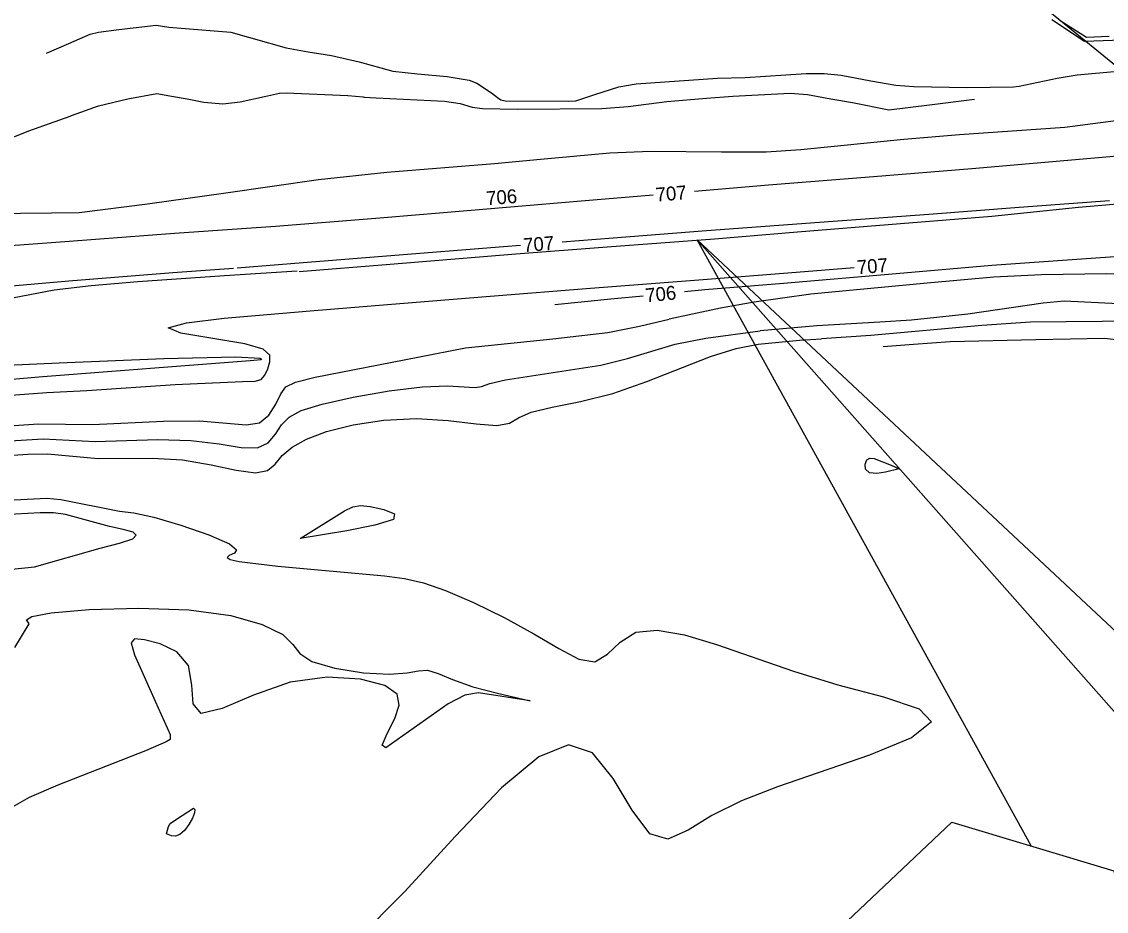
# Model space of a CAD drawing. Extents: x -291892836 to 2945206, y -477993085 to 1832792.
# Drawn here: x 1851221.7 to 1851534.2, y 543366.4 to 543622.8 of the extents above; entities that cross this region are included whole.
import ezdxf

# ---------------------------------------------------------------- set-up
doc = ezdxf.new("R2010")
doc.units = 0
for name, color, linetype in [('DT_X_Contour_Minor', 7, 'Continuous'), ('Level 19', 7, 'Continuous'), ('Level 40', 7, 'Continuous')]:
    doc.layers.add(name, color=color, linetype=linetype)

msp = doc.modelspace()

# ---------------------------------------------------------------- linework, layer by layer
at = {"layer": 'DT_X_Contour_Minor'}
for points in [[(1851541.43, 543617.52), (1851528, 543617.03), (1851518.51, 543623.26)], [(1851520.94, 543623.14), (1851528.51, 543618.3), (1851535.02, 543618.56)], [(1851228.85, 543613.66), (1851235.29, 543616.46), (1851241.41, 543619.15), (1851243.87, 543619.71), (1851249.7, 543620.49), (1851260.51, 543621.77), (1851264.13, 543621.21), (1851281.95, 543619.8), (1851297.91, 543615.2), (1851304.24, 543614.08), (1851310.95, 543613.05), (1851318.99, 543611.22), (1851328.7, 543608.52), (1851335.78, 543607.77), (1851344.34, 543606.97), (1851350.7, 543605.93), (1851352.85, 543605.09), (1851357.09, 543602.23), (1851358.82, 543600.93)], [(1851383.99, 543600.83), (1851386.84, 543601.81), (1851393.77, 543604), (1851398.79, 543604.84), (1851422.17, 543606.45), (1851430.21, 543606.68), (1851447.76, 543607.85), (1851452.9, 543607.8), (1851457.85, 543607.32), (1851466.4, 543605.72), (1851473.6, 543604.45), (1851478.81, 543604.06), (1851494.03, 543603.76), (1851507.53, 543603.96), (1851509.09, 543604.22), (1851520.07, 543606.51), (1851525.81, 543607.42), (1851537.6, 543608.47), (1851547.91, 543609.27), (1851574.45, 543612.49), (1851592.8, 543614.46), (1851621.73, 543616.7), (1851647.79, 543618.69), (1851660.16, 543619.64)], [(1851855.8, 543609.96), (1851834.31, 543608.31), (1851806.4, 543606.03), (1851778.87, 543603.82), (1851751.4, 543601.18), (1851727.35, 543599.15), (1851699.57, 543596.91), (1851667.11, 543594.38), (1851643.95, 543592.47), (1851609.45, 543589.67), (1851585.57, 543587.88), (1851554.95, 543585.51), (1851527.53, 543583.19), (1851495.53, 543580.41), (1851467.2, 543578.07), (1851436.87, 543575.62), (1851415.61, 543573.83)], [(1851236.04, 543595.71), (1851243.89, 543598.54), (1851252.32, 543600.57), (1851260.7, 543602.09), (1851265.45, 543601.21), (1851269.39, 543600.49)], [(1851269.39, 543600.49), (1851274.23, 543599.61), (1851279.72, 543599.12), (1851284.69, 543599.65), (1851291.64, 543601.19)], [(1851291.64, 543601.19), (1851295.97, 543602.15), (1851297.89, 543602.28), (1851315.7, 543601.49), (1851320.11, 543601.08)], [(1851320.11, 543601.08), (1851320.36, 543601.06), (1851323.89, 543600.79), (1851343.58, 543599.85), (1851348.05, 543599.15), (1851351.51, 543598.17), (1851354.45, 543597.79), (1851364.58, 543597.57), (1851388.92, 543597.79), (1851396.45, 543598.35), (1851407.65, 543599.77), (1851419, 543600.7)], [(1851358.82, 543600.93), (1851359.75, 543600.24), (1851361.04, 543599.97), (1851379.38, 543599.84), (1851381.36, 543599.94), (1851383.99, 543600.83)], [(1851419, 543600.7), (1851426.59, 543601.32), (1851443.1, 543602.17), (1851448.16, 543601.74), (1851454.84, 543600.56)], [(1851454.84, 543600.56), (1851461.13, 543599.45), (1851471.55, 543597.4), (1851483.3, 543598.8), (1851496.22, 543600.4)], [(1851009.2, 543560.59), (1851020.34, 543561.74), (1851038.31, 543562.7), (1851066.1, 543564.32), (1851097.08, 543566.61), (1851107.57, 543567.83), (1851137.11, 543572.32), (1851155.09, 543574.3), (1851180.65, 543577.14), (1851186.19, 543578.63), (1851200.74, 543582.88), (1851212.96, 543587.01), (1851223.79, 543591.36), (1851235.68, 543595.58), (1851236.04, 543595.71)], [(1851081.52, 543558.26), (1851104.33, 543559.91), (1851131.47, 543561.71), (1851155.25, 543564.23), (1851178.3, 543566.09), (1851203.33, 543567.39), (1851230.3, 543567.66), (1851238.3, 543567.81), (1851257.93, 543570.32), (1851280.56, 543573.41), (1851307.23, 543577.27), (1851326.89, 543579.37), (1851357.95, 543581.86), (1851371.24, 543583.13), (1851391.16, 543584.96), (1851402.87, 543585.44), (1851423.37, 543585.25), (1851436.26, 543585.23), (1851446.26, 543585.95), (1851475.88, 543588.88), (1851491.89, 543590.22), (1851522.31, 543592.39), (1851547.23, 543595.63)], [(1851412.69, 543544.99), (1851418.59, 543545.58), (1851441.22, 543547.43), (1851469.24, 543549.83), (1851501.29, 543552.56), (1851527.05, 543554.42), (1851554.69, 543556.39), (1851587.49, 543558.79), (1851607.79, 543560.59), (1851635.86, 543563.13), (1851659.42, 543564.65), (1851685.83, 543566.5), (1851718.57, 543569.06), (1851748.72, 543571.53), (1851779.42, 543573.84), (1851805.52, 543575.73), (1851838.64, 543578.1), (1851867.45, 543580.37), (1851898.4, 543582.61), (1851903.6, 543582.92)], [(1851403.65, 543572.82), (1851382.97, 543571.08), (1851351.19, 543568.32), (1851323.8, 543566.07), (1851294.87, 543563.79), (1851265.71, 543561.68), (1851235.44, 543559.45), (1851200.36, 543556.78), (1851178.71, 543555.12)], [(1851301.67, 543550.76), (1851327.88, 543552.87), (1851364.1, 543555.85), (1851390.38, 543557.85), (1851421.34, 543560.18), (1851445.27, 543562.22), (1851474.92, 543564.63), (1851501.25, 543566.74), (1851526.2, 543569.34), (1851547.56, 543571.11)], [(1851535.13, 543571.12), (1851509.12, 543569.18), (1851483.07, 543567.22), (1851451.58, 543564.85), (1851419.04, 543562.48), (1851392.11, 543560.37), (1851377.45, 543559.22)], [(1851365.48, 543558.28), (1851360.58, 543557.89), (1851326.8, 543555.18), (1851299.32, 543552.98), (1851283.78, 543551.74)], [(1851788.85, 543558.27), (1851773.55, 543557.8), (1851758.01, 543556.33), (1851728.04, 543552.75), (1851696.61, 543549.84), (1851684.69, 543548.92), (1851660.92, 543547.85), (1851641.88, 543547.01), (1851627.18, 543545.72), (1851598.08, 543543), (1851573.98, 543541.88), (1851552.8, 543541.14), (1851537.72, 543541.45), (1851522.13, 543542.18), (1851516, 543541.69), (1851494.38, 543538.47), (1851478.13, 543536.72), (1851468.96, 543536.13), (1851450.87, 543535.08), (1851434.49, 543533.64)], [(1851301.14, 543550.83), (1851280.17, 543549.56), (1851255.23, 543547.83), (1851241.73, 543546.65), (1851231.06, 543545.41), (1851219.12, 543543.12), (1851214.68, 543543.47), (1851210.74, 543544.3), (1851210.31, 543545.32), (1851215.47, 543546.31), (1851235.29, 543548.09), (1851265.23, 543550.45), (1851282.73, 543551.77)], [(1851356.75, 543543.66), (1851385.62, 543545.94), (1851418.06, 543548.49), (1851444.85, 543550.58), (1851461.63, 543551.92)], [(1851606.03, 543552.83), (1851594.35, 543551.75), (1851572.09, 543550.11), (1851558.28, 543549.64), (1851546.99, 543549.79), (1851534.34, 543550.06), (1851515.56, 543549.77), (1851501.86, 543549.16), (1851482.63, 543547.37), (1851449.12, 543544.27), (1851432.77, 543541.89), (1851423.11, 543540.21), (1851408.24, 543537.02)], [(1851677.47, 543544.75), (1851661.22, 543543.75), (1851630.8, 543542.34), (1851616.92, 543541.25), (1851585.78, 543538.53), (1851565.68, 543537.44), (1851543.35, 543536.46), (1851512.44, 543536.17), (1851498.4, 543535.18), (1851466.36, 543532.3), (1851452.13, 543531.36)], [(1851206.87, 543514.28), (1851229.01, 543515.9), (1851240.49, 543516.45), (1851265.9, 543518.22), (1851285.33, 543519.11), (1851289.01, 543519.17), (1851290.68, 543519.64), (1851291.79, 543520.92), (1851292.63, 543522.76), (1851293.2, 543524.78), (1851293.21, 543526.65), (1851291.34, 543528.37), (1851285.98, 543529.97), (1851267.55, 543533.03), (1851263.91, 543534.53), (1851269.25, 543536.02), (1851280.09, 543537.35), (1851304.88, 543539.47), (1851327.17, 543541.23), (1851356.74, 543543.66)], [(1851375.32, 543541.26), (1851392.39, 543542.95), (1851400.75, 543543.79)], [(1851198.34, 543504.98), (1851226.57, 543506.91), (1851242.11, 543506.67), (1851262.59, 543507.62), (1851272.97, 543507.71), (1851286.39, 543506.62), (1851290.24, 543507.16), (1851292.97, 543509.38), (1851294.93, 543512.53), (1851296.39, 543515.51), (1851297.84, 543517.51), (1851300.62, 543518.9), (1851306.27, 543520.31), (1851335.85, 543526.13), (1851349.64, 543528.74), (1851374.74, 543531.34), (1851390.61, 543533.17), (1851399.73, 543534.99), (1851408.25, 543537.02)], [(1851200.78, 543500.89), (1851227.87, 543502.54), (1851242.93, 543501.77), (1851260.94, 543502.32), (1851270.5, 543502.11), (1851278.6, 543501.11), (1851284.98, 543500.06), (1851289.66, 543499.93), (1851292.75, 543501.4), (1851294.84, 543503.91), (1851296.59, 543506.61), (1851298.75, 543508.82), (1851302.29, 543510.69), (1851308.28, 543512.54), (1851317.23, 543514.55), (1851327.56, 543516.39), (1851337.18, 543517.57), (1851344.42, 543517.81), (1851352.36, 543517.32), (1851354.25, 543517.67), (1851356.58, 543518.49), (1851361.16, 543519.59), (1851388.55, 543523.76), (1851396.23, 543525.71), (1851410.05, 543529.82), (1851418.81, 543531.58), (1851434.48, 543533.64)], [(1851537.8, 543531.01), (1851533.69, 543531.47), (1851513.91, 543531.07), (1851489.26, 543530.5), (1851478.72, 543529.75), (1851469.97, 543529.06)], [(1851203.22, 543496.81), (1851223.48, 543498.13), (1851229.16, 543498.18), (1851243.74, 543496.88), (1851259.28, 543497.02), (1851268.03, 543496.5), (1851276.35, 543495.09), (1851283.56, 543493.49), (1851289.07, 543492.7), (1851292.54, 543493.41), (1851294.75, 543495.29), (1851296.79, 543497.7), (1851299.63, 543500.13), (1851303.75, 543502.44), (1851309.54, 543504.62), (1851317.19, 543506.57), (1851326.11, 543507.97), (1851335.52, 543508.45), (1851344.64, 543507.84), (1851352.63, 543506.84), (1851358.62, 543506.36), (1851362.23, 543507.05), (1851364.91, 543508.55), (1851368.54, 543510.23), (1851374.6, 543511.67), (1851382.71, 543513.27), (1851392.06, 543515.61), (1851401.87, 543519.04), (1851420.16, 543526.31), (1851427.54, 543528.54), (1851433.94, 543529.8), (1851445.88, 543530.96), (1851452.13, 543531.36)], [(1851202.47, 543523.07), (1851232.49, 543524.45), (1851262.65, 543525.68), (1851283.38, 543526.18), (1851290.46, 543525.77), (1851290.79, 543525.48), (1851290.7, 543525.33), (1851287.56, 543525.07), (1851267.55, 543523.52), (1851227.81, 543520.43), (1851204.34, 543518.41)], [(1851474.55, 543493.92), (1851470.65, 543492.95), (1851468.11, 543492.57), (1851465.99, 543492.78), (1851464.89, 543493.84), (1851464.71, 543495.29), (1851465.2, 543496.51), (1851466.13, 543497), (1851467.39, 543496.87), (1851472.29, 543494.92), (1851474.55, 543493.92)], [(1851200.65, 543484.04), (1851229.01, 543485.45), (1851233.04, 543485.09), (1851249.92, 543481.73), (1851254.07, 543481.2), (1851259.78, 543479.99), (1851267.59, 543477.68), (1851275.69, 543474.84), (1851281.61, 543472.26), (1851283.66, 543470.55), (1851283.01, 543469.55), (1851281.55, 543468.91), (1851280.92, 543468.33), (1851281.76, 543467.75), (1851284.43, 543467.15), (1851295.55, 543465.83), (1851326.23, 543463.07), (1851332.05, 543462.3), (1851337.5, 543461.06), (1851343.83, 543458.86), (1851351.86, 543455.39), (1851360.76, 543451.04), (1851369.3, 543446.39), (1851376.48, 543442.07), (1851382.26, 543439.04), (1851386.82, 543438.32), (1851390.51, 543440.45), (1851394.14, 543443.94), (1851398.67, 543446.79), (1851404.86, 543447.44), (1851412.68, 543446.06), (1851421.95, 543443.25), (1851444.13, 543435.56), (1851456.88, 543431.65), (1851470.03, 543428.16), (1851480.3, 543424.76), (1851483.83, 543420.94), (1851478.1, 543416.37), (1851466.05, 543411.4), (1851439.51, 543402.24), (1851429.12, 543398.18), (1851420.61, 543393.99), (1851413.71, 543389.72), (1851407.93, 543387.21), (1851402.72, 543388.74), (1851397.59, 543395.54), (1851392.18, 543404.63), (1851386.19, 543412.01), (1851379.24, 543414.32), (1851370.72, 543410.93), (1851359.94, 543401.91), (1851346.62, 543387.92), (1851332.11, 543372.06), (1851318.16, 543358.06)], [(1851302, 543473.86), (1851314.73, 543481.79), (1851317.17, 543482.97), (1851319.3, 543483.33), (1851322.13, 543483.01), (1851326.08, 543482.15), (1851329.17, 543480.89), (1851328.82, 543479.34), (1851323.45, 543477.64), (1851315.39, 543476.04), (1851302, 543473.86)], [(1851207.52, 543463.8), (1851225.44, 543465.69), (1851244.3, 543471.08), (1851249.88, 543472.48), (1851253.7, 543473.75), (1851254.75, 543474.8), (1851253.84, 543475.6), (1851250.92, 543476.42), (1851246.99, 543477.32), (1851234.34, 543480.72), (1851230.86, 543481.22), (1851227.08, 543481.23), (1851202.1, 543479.91)], [(1851219.79, 543442.44), (1851223.9, 543449.26), (1851223.15, 543450.4), (1851224.65, 543451.33), (1851230.22, 543452.36), (1851241.21, 543453.31), (1851255.45, 543453.77), (1851269.89, 543453.3), (1851281.98, 543451.61), (1851291.05, 543449.05), (1851296.92, 543446.13), (1851299.85, 543443.29), (1851301.84, 543440.68), (1851305.32, 543438.37), (1851311.94, 543436.46), (1851320.18, 543435.15), (1851327.71, 543434.67), (1851332.81, 543435.06), (1851336.08, 543435.71), (1851338.69, 543435.85), (1851341.73, 543434.9), (1851345.87, 543433.15), (1851351.68, 543431.06), (1851359.16, 543429.1), (1851368.23, 543427.03), (1851353.31, 543429.29), (1851349.44, 543428.7), (1851344.62, 543426.19), (1851326.63, 543413.51), (1851325.57, 543414.23), (1851327.02, 543417.62), (1851329.22, 543421.95), (1851330.52, 543425.79), (1851329.87, 543428.93), (1851326.31, 543431.46), (1851319.3, 543433.31), (1851309.77, 543433.87), (1851299.05, 543432.39), (1851288.48, 543428.67), (1851279.46, 543424.78), (1851273.41, 543423.34), (1851271.11, 543426.14), (1851270.72, 543431.59), (1851269.74, 543437.25), (1851266.38, 543441.19), (1851261.6, 543443.45), (1851257.07, 543444.58), (1851254.19, 543444.9), (1851253.23, 543443.76), (1851254.18, 543440.29), (1851260.22, 543426.9), (1851264.49, 543417.32), (1851264.48, 543415.87), (1851263.35, 543415.2), (1851257.44, 543412.63), (1851232.15, 543402.75), (1851223.9, 543399.18), (1851219.16, 543396.49)], [(1851263.44, 543388.73), (1851264.03, 543390.85), (1851264.55, 543391.67), (1851266.35, 543392.94), (1851271.18, 543396.08), (1851271.6, 543395.76), (1851271.49, 543394.74), (1851270.9, 543393.22), (1851269.92, 543391.41), (1851268.67, 543389.7), (1851267.32, 543388.48), (1851266.02, 543388.05), (1851264.9, 543388.16), (1851263.44, 543388.73)]]:
    msp.add_lwpolyline(points, dxfattribs=at)
at = {"layer": 'Level 40'}
for p, q in [((1851676.91, 543495.5), (1851481.19, 543655.61)), ((1851512.55, 543385.21), (1851416.37, 543559.88))]:
    msp.add_line(p, q, dxfattribs=at)
for points in [[(1852160.25, 542863.71), (1851416.37, 543559.88), (1852090.14, 542797.54)], [(1851465.51, 543311.15), (1851454.26, 543358.58), (1851489.71, 543392.05), (1851536.41, 543378.07), (1851547.67, 543330.64), (1851512.21, 543297.18)]]:
    msp.add_lwpolyline(points, close=True, dxfattribs=at)

# ---------------------------------------------------------------- texts
at = {"layer": 'Level 19'}
for s, rotation, p in [('707', 4.8243, (1851404.56, 543570.89)), ('706', 4.618, (1851355.72, 543569.85)), ('707', 4.5034, (1851366.38, 543556.34)), ('707', 4.555, (1851462.53, 543549.98)), ('706', 5.7468, (1851401.6, 543541.86))]:
    msp.add_text(s, height=4, rotation=rotation, dxfattribs=at).set_placement(p)

doc.saveas('drawing.dxf')
